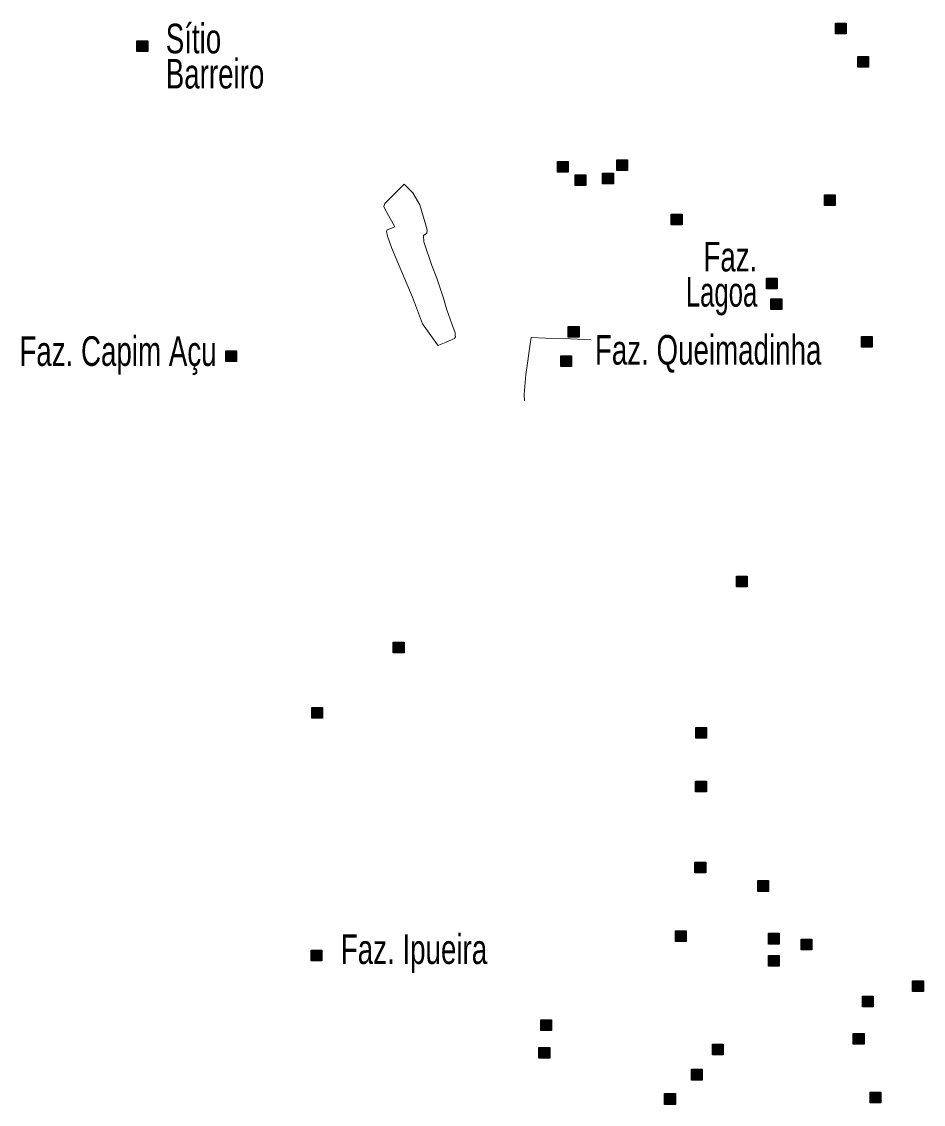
# Model space of a CAD drawing. Extents: x 445.4 to 500, y 8728.7 to 8784.
# Drawn here: x 480.6 to 485.47, y 8746.14 to 8751.99 of the extents above; entities that cross this region are included whole.
import ezdxf
from ezdxf.enums import TextEntityAlignment as Align

# ---------------------------------------------------------------- set-up
doc = ezdxf.new("R2010")
doc.units = 0
doc.header["$LTSCALE"] = 0.064
doc.linetypes.add('DOT_DASHED', pattern=[7.7, 5, -1.2, 0.3, -1.2])
doc.layers.add('2', color=7, linetype='Continuous', lineweight=25)
doc.layers.add('22', color=7, linetype='DOT_DASHED', lineweight=13)
doc.layers.add('61', color=7, linetype='Continuous')

msp = doc.modelspace()

# ---------------------------------------------------------------- hatches: boundary and pattern name
at = {"layer": '2'}
for points in [[(484.9971, 8751.9864), (485.0551, 8751.9864), (485.0551, 8751.9284), (484.9971, 8751.9284)], [(481.2232, 8751.8914), (481.2812, 8751.8914), (481.2812, 8751.8334), (481.2232, 8751.8334)], [(485.118, 8751.8067), (485.176, 8751.8067), (485.176, 8751.7487), (485.118, 8751.7487)], [(483.4948, 8751.2394), (483.5528, 8751.2394), (483.5528, 8751.1814), (483.4948, 8751.1814)], [(483.816, 8751.2485), (483.874, 8751.2485), (483.874, 8751.1905), (483.816, 8751.1905)], [(483.5898, 8751.167), (483.6478, 8751.167), (483.6478, 8751.109), (483.5898, 8751.109)], [(483.7391, 8751.176), (483.7971, 8751.176), (483.7971, 8751.118), (483.7391, 8751.118)], [(484.9382, 8751.0583), (484.9962, 8751.0583), (484.9962, 8751.0003), (484.9382, 8751.0003)], [(484.1102, 8750.9542), (484.1682, 8750.9542), (484.1682, 8750.8962), (484.1102, 8750.8962)], [(484.624, 8750.6076), (484.682, 8750.6076), (484.682, 8750.5496), (484.624, 8750.5496)], [(484.6486, 8750.4969), (484.7066, 8750.4969), (484.7066, 8750.4389), (484.6486, 8750.4389)], [(483.5536, 8750.3475), (483.6116, 8750.3475), (483.6116, 8750.2895), (483.5536, 8750.2895)], [(485.1378, 8750.2927), (485.1958, 8750.2927), (485.1958, 8750.2347), (485.1378, 8750.2347)], [(481.7029, 8750.2162), (481.7609, 8750.2162), (481.7609, 8750.1582), (481.7029, 8750.1582)], [(483.5129, 8750.189), (483.5709, 8750.189), (483.5709, 8750.131), (483.5129, 8750.131)], [(484.4622, 8748.9976), (484.5202, 8748.9976), (484.5202, 8748.9396), (484.4622, 8748.9396)], [(482.6079, 8748.6407), (482.6659, 8748.6407), (482.6659, 8748.5827), (482.6079, 8748.5827)], [(482.1676, 8748.2875), (482.2256, 8748.2875), (482.2256, 8748.2295), (482.1676, 8748.2295)], [(484.2421, 8748.1797), (484.3001, 8748.1797), (484.3001, 8748.1217), (484.2421, 8748.1217)], [(484.2414, 8747.8891), (484.2994, 8747.8891), (484.2994, 8747.8311), (484.2414, 8747.8311)], [(484.2378, 8747.4521), (484.2958, 8747.4521), (484.2958, 8747.3941), (484.2378, 8747.3941)], [(484.5769, 8747.3517), (484.6349, 8747.3517), (484.6349, 8747.2937), (484.5769, 8747.2937)], [(484.1328, 8747.0805), (484.1908, 8747.0805), (484.1908, 8747.0225), (484.1328, 8747.0225)], [(484.6351, 8747.0669), (484.6931, 8747.0669), (484.6931, 8747.0089), (484.6351, 8747.0089)], [(484.8115, 8747.0352), (484.8695, 8747.0352), (484.8695, 8746.9772), (484.8115, 8746.9772)], [(482.1644, 8746.9763), (482.2224, 8746.9763), (482.2224, 8746.9183), (482.1644, 8746.9183)], [(484.6351, 8746.9474), (484.6931, 8746.9474), (484.6931, 8746.8894), (484.6351, 8746.8894)], [(485.4138, 8746.8109), (485.4718, 8746.8109), (485.4718, 8746.7529), (485.4138, 8746.7529)], [(485.1427, 8746.727), (485.2007, 8746.727), (485.2007, 8746.669), (485.1427, 8746.669)], [(483.4043, 8746.5988), (483.4623, 8746.5988), (483.4623, 8746.5408), (483.4043, 8746.5408)], [(485.0934, 8746.5248), (485.1514, 8746.5248), (485.1514, 8746.4668), (485.0934, 8746.4668)], [(483.3952, 8746.4494), (483.4532, 8746.4494), (483.4532, 8746.3914), (483.3952, 8746.3914)], [(484.3319, 8746.4675), (484.3899, 8746.4675), (484.3899, 8746.4095), (484.3319, 8746.4095)], [(484.2188, 8746.3317), (484.2768, 8746.3317), (484.2768, 8746.2737), (484.2188, 8746.2737)], [(484.074, 8746.2004), (484.132, 8746.2004), (484.132, 8746.1424), (484.074, 8746.1424)], [(485.1849, 8746.2083), (485.2429, 8746.2083), (485.2429, 8746.1503), (485.1849, 8746.1503)]]:
    msp.add_hatch(color=256, dxfattribs=at).paths.add_polyline_path(points)

# ---------------------------------------------------------------- linework, layer by layer
for points in [[(484.9971, 8751.9864), (485.0551, 8751.9864), (485.0551, 8751.9284), (484.9971, 8751.9284)], [(481.2232, 8751.8914), (481.2812, 8751.8914), (481.2812, 8751.8334), (481.2232, 8751.8334)], [(485.118, 8751.8067), (485.176, 8751.8067), (485.176, 8751.7487), (485.118, 8751.7487)], [(483.4948, 8751.2394), (483.5528, 8751.2394), (483.5528, 8751.1814), (483.4948, 8751.1814)], [(483.816, 8751.2485), (483.874, 8751.2485), (483.874, 8751.1905), (483.816, 8751.1905)], [(483.5898, 8751.167), (483.6478, 8751.167), (483.6478, 8751.109), (483.5898, 8751.109)], [(483.7391, 8751.176), (483.7971, 8751.176), (483.7971, 8751.118), (483.7391, 8751.118)], [(484.9382, 8751.0583), (484.9962, 8751.0583), (484.9962, 8751.0003), (484.9382, 8751.0003)], [(484.1102, 8750.9542), (484.1682, 8750.9542), (484.1682, 8750.8962), (484.1102, 8750.8962)], [(484.624, 8750.6076), (484.682, 8750.6076), (484.682, 8750.5496), (484.624, 8750.5496)], [(484.6486, 8750.4969), (484.7066, 8750.4969), (484.7066, 8750.4389), (484.6486, 8750.4389)], [(483.5536, 8750.3475), (483.6116, 8750.3475), (483.6116, 8750.2895), (483.5536, 8750.2895)], [(485.1378, 8750.2927), (485.1958, 8750.2927), (485.1958, 8750.2347), (485.1378, 8750.2347)], [(481.7029, 8750.2162), (481.7609, 8750.2162), (481.7609, 8750.1582), (481.7029, 8750.1582)], [(483.5129, 8750.189), (483.5709, 8750.189), (483.5709, 8750.131), (483.5129, 8750.131)], [(484.4622, 8748.9976), (484.5202, 8748.9976), (484.5202, 8748.9396), (484.4622, 8748.9396)], [(482.6079, 8748.6407), (482.6659, 8748.6407), (482.6659, 8748.5827), (482.6079, 8748.5827)], [(482.1676, 8748.2875), (482.2256, 8748.2875), (482.2256, 8748.2295), (482.1676, 8748.2295)], [(484.2421, 8748.1797), (484.3001, 8748.1797), (484.3001, 8748.1217), (484.2421, 8748.1217)], [(484.2414, 8747.8891), (484.2994, 8747.8891), (484.2994, 8747.8311), (484.2414, 8747.8311)], [(484.2378, 8747.4521), (484.2958, 8747.4521), (484.2958, 8747.3941), (484.2378, 8747.3941)], [(484.5769, 8747.3517), (484.6349, 8747.3517), (484.6349, 8747.2937), (484.5769, 8747.2937)], [(484.1328, 8747.0805), (484.1908, 8747.0805), (484.1908, 8747.0225), (484.1328, 8747.0225)], [(484.6351, 8747.0669), (484.6931, 8747.0669), (484.6931, 8747.0089), (484.6351, 8747.0089)], [(484.8115, 8747.0352), (484.8695, 8747.0352), (484.8695, 8746.9772), (484.8115, 8746.9772)], [(482.1644, 8746.9763), (482.2224, 8746.9763), (482.2224, 8746.9183), (482.1644, 8746.9183)], [(484.6351, 8746.9474), (484.6931, 8746.9474), (484.6931, 8746.8894), (484.6351, 8746.8894)], [(485.4138, 8746.8109), (485.4718, 8746.8109), (485.4718, 8746.7529), (485.4138, 8746.7529)], [(485.1427, 8746.727), (485.2007, 8746.727), (485.2007, 8746.669), (485.1427, 8746.669)], [(483.4043, 8746.5988), (483.4623, 8746.5988), (483.4623, 8746.5408), (483.4043, 8746.5408)], [(485.0934, 8746.5248), (485.1514, 8746.5248), (485.1514, 8746.4668), (485.0934, 8746.4668)], [(483.3952, 8746.4494), (483.4532, 8746.4494), (483.4532, 8746.3914), (483.3952, 8746.3914)], [(484.3319, 8746.4675), (484.3899, 8746.4675), (484.3899, 8746.4095), (484.3319, 8746.4095)], [(484.2188, 8746.3317), (484.2768, 8746.3317), (484.2768, 8746.2737), (484.2188, 8746.2737)], [(484.074, 8746.2004), (484.132, 8746.2004), (484.132, 8746.1424), (484.074, 8746.1424)], [(485.1849, 8746.2083), (485.2429, 8746.2083), (485.2429, 8746.1503), (485.1849, 8746.1503)]]:
    msp.add_lwpolyline(points, close=True, dxfattribs=at)
at = {"layer": '22'}
msp.add_lwpolyline([(482.8464, 8750.248), (482.7665, 8750.3619), (482.7118, 8750.5053), (482.6445, 8750.6614), (482.5982, 8750.7732), (482.5772, 8750.8344), (482.5709, 8750.8597), (482.5751, 8750.8702), (482.6172, 8750.885), (482.573, 8750.963), (482.5646, 8750.9799), (482.5562, 8750.9947), (482.5625, 8751.0115), (482.6676, 8751.117), (482.7139, 8751.0685), (482.7518, 8751.0052), (482.7833, 8750.8955), (482.7917, 8750.8681), (482.7896, 8750.8512), (482.7707, 8750.8386), (482.7728, 8750.8048), (482.817, 8750.6762), (482.8429, 8750.6082), (482.8802, 8750.4992), (482.8973, 8750.4361), (482.9236, 8750.3614), (482.9415, 8750.3131), (482.9431, 8750.3008), (482.9438, 8750.2914), (482.9392, 8750.2829), (482.8934, 8750.2626), (482.867, 8750.251), (482.8507, 8750.2447)], close=True, dxfattribs=at)
msp.add_lwpolyline([(483.6778, 8750.2743), (483.5651, 8750.2795), (483.4303, 8750.2837), (483.3525, 8750.2868), (483.3432, 8750.2277), (483.3349, 8750.1613), (483.3245, 8750.0876), (483.3152, 8749.9797), (483.3162, 8749.9456)], dxfattribs=at)

# ---------------------------------------------------------------- texts
at = {"layer": '61', "width": 0.7}
for s, p in [('Sítio', (481.3786, 8751.8234)), ('Barreiro', (481.3786, 8751.6334)), ('Faz. Capim Açu', (480.5879, 8750.134)), ('Faz. Queimadinha', (483.6974, 8750.1409)), ('Faz. Ipueira', (482.3245, 8746.9012))]:
    msp.add_text(s, height=0.16, dxfattribs=at).set_placement(p)
at = {"layer": '61'}
for s, width, p in [('   Faz.', 0.7, (484.5748, 8750.6444)), ('Lagoa', 0.65, (484.5748, 8750.4544))]:
    msp.add_text(s, height=0.16, dxfattribs=dict(at, width=width)).set_placement(p, align=Align.RIGHT)

doc.saveas('drawing.dxf')
